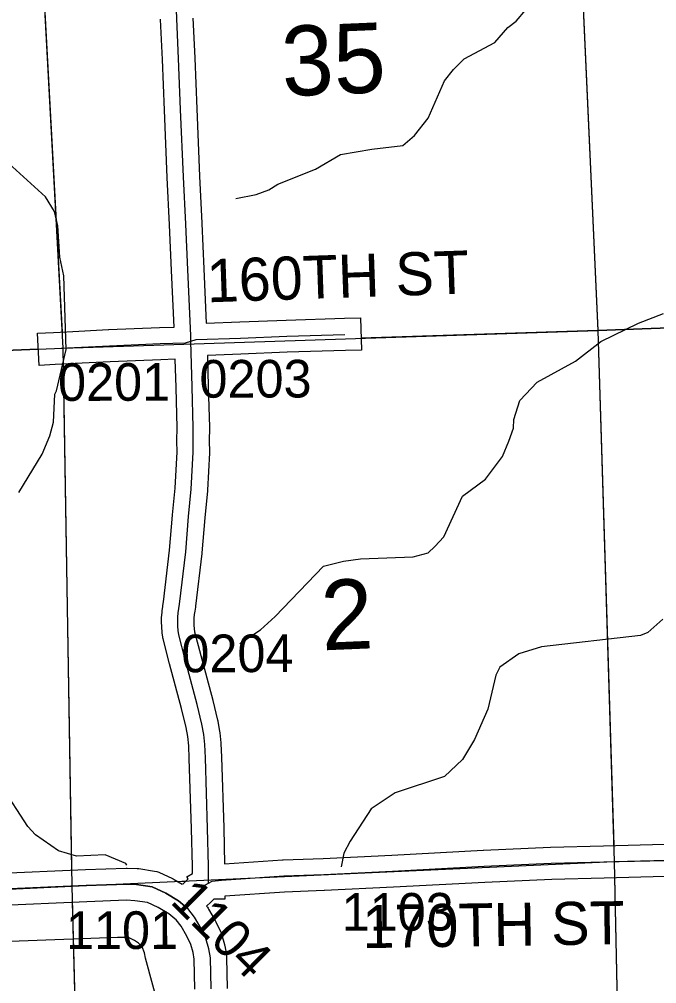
# Model space of a CAD drawing. Extents: x 128.7 to 185.5, y -21.4 to 12.6.
# Drawn here: x 167.907 to 169.091, y -1.685 to 0.108 of the extents above; entities that cross this region are included whole.
import ezdxf

# ---------------------------------------------------------------- set-up
doc = ezdxf.new("R2010")
doc.units = 0
for name, color, linetype in [('tdCoDirctArrow', 7, 'Continuous'), ('tdCoHydroRiver', 7, 'Continuous'), ('tdCoSecRdNmbr', 7, 'Continuous'), ('tdCoSecRdTxt', 7, 'Continuous'), ('tdCoSecRteBand', 7, 'Continuous'), ('tdCoSecRteCL', 7, 'Continuous'), ('tdCoSectLine', 7, 'Continuous'), ('tdCoSectLinePart', 7, 'Continuous'), ('tdCoSectNmbr', 7, 'Continuous'), ('tdCoSurfAsphalt', 7, 'Continuous'), ('tdCoSurfGravel', 7, 'Continuous'), ('tdCoTwpBndry', 7, 'Continuous'), ('tdCoTwpBndryShd', 7, 'Continuous')]:
    doc.layers.add(name, color=color, linetype=linetype)

msp = doc.modelspace()

# ---------------------------------------------------------------- linework, layer by layer
at = {"layer": 'tdCoDirctArrow'}
msp.add_lwpolyline([(168.295, -2.0268), (168.2, -1.852), (168.1416, -1.6374), (168.1396, -1.6278), (168.135, -1.6163), (168.1285, -1.6094), (168.1212, -1.6044), (168.1113, -1.5998), (168.1044, -1.599), (168.0895, -1.5994), (167.6071, -1.617)], dxfattribs=at)
at = {"layer": 'tdCoHydroRiver'}
for points in [[(168.3096, -0.2255), (168.3471, -0.2177), (168.3705, -0.2089), (168.3874, -0.1988), (168.4574, -0.1708), (168.5037, -0.1438), (168.5617, -0.1336), (168.6198, -0.1266), (168.6412, -0.1084), (168.6668, -0.0759), (168.6972, -0.0068), (168.7138, 0.0144), (168.7335, 0.0341), (168.7907, 0.0647), (168.8149, 0.0925), (168.8302, 0.1041), (168.8483, 0.1254)], [(167.9062, -0.7716), (167.9492, -0.7004), (167.9637, -0.6667), (167.9706, -0.6412), (167.9733, -0.589), (167.9762, -0.5826), (167.9938, -0.5061), (167.99, -0.369), (167.9823, -0.3345), (167.9785, -0.2763), (167.9727, -0.2497), (167.9559, -0.2219), (167.8741, -0.1478)], [(168.3165, -1.0523), (168.355, -1.0272), (168.3825, -1.0024), (168.4719, -0.909), (168.5095, -0.8996), (168.5409, -0.8952), (168.6386, -0.8914), (168.6667, -0.884), (168.6789, -0.8725), (168.6955, -0.8545), (168.7305, -0.7789), (168.7734, -0.7473), (168.8049, -0.705), (168.8164, -0.6761), (168.825, -0.6521), (168.8259, -0.6363), (168.8372, -0.6011), (168.869, -0.5668), (168.9401, -0.5277), (168.9876, -0.4911), (169.0573, -0.4568), (169.1039, -0.4392)], [(169.1024, -1.0075), (169.075, -1.0323), (169.061, -1.0375), (168.8771, -1.0589), (168.835, -1.0716), (168.7997, -1.0967), (168.7923, -1.1112), (168.7775, -1.1749), (168.7528, -1.2311), (168.7306, -1.2682), (168.6971, -1.2995), (168.6052, -1.33), (168.5606, -1.3601), (168.5218, -1.42), (168.5101, -1.4426), (168.5048, -1.468)], [(168.1069, -1.4646), (168.1052, -1.4615), (168.0667, -1.4456), (168.0131, -1.4477), (167.9796, -1.438), (167.9374, -1.408), (167.9226, -1.3928), (167.8738, -1.3174)]]:
    msp.add_lwpolyline(points, dxfattribs=at)
at = {"layer": 'tdCoSecRteBand'}
for points in [[(167.8588, -1.4802), (168.03, -1.4725), (168.0301, -1.4725), (168.0303, -1.4725), (168.1055, -1.47), (168.1066, -1.47), (168.1077, -1.4701), (168.126, -1.4708), (168.1277, -1.4709), (168.1293, -1.4711), (168.1582, -1.4756), (168.1623, -1.4762), (168.1661, -1.4779), (168.1915, -1.4895), (168.193, -1.4902), (168.1945, -1.4911), (168.2094, -1.5001), (168.2105, -1.4988), (168.2116, -1.4996), (168.2204, -1.4907), (168.2205, -1.4906), (168.218, -1.4862), (168.2287, -1.4804), (168.2286, -1.4663), (168.2269, -1.3971), (168.2229, -1.2661), (168.2218, -1.2428), (168.22, -1.2257), (168.2169, -1.2084), (168.2083, -1.1731), (168.1862, -1.0904), (168.1862, -1.0902), (168.1861, -1.0901), (168.1743, -1.044), (168.1739, -1.0423), (168.1736, -1.0406), (168.1725, -1.0325), (168.1724, -1.0317), (168.1723, -1.0309), (168.1716, -1.0227), (168.1716, -1.0219), (168.1716, -1.0211), (168.1713, -1.0129), (168.1713, -1.0121), (168.1713, -1.0113), (168.1715, -1.0031), (168.1715, -1.0023), (168.1716, -1.0014), (168.1723, -0.9933), (168.1723, -0.9925), (168.1724, -0.9916), (168.1736, -0.9835), (168.1737, -0.9827), (168.1738, -0.9819), (168.1752, -0.975), (168.1863, -0.8789), (168.1917, -0.8138), (168.1917, -0.8136), (168.1917, -0.8134), (168.1966, -0.7635), (168.2002, -0.696), (168.2, -0.6761), (168.2, -0.6757), (168.2, -0.6754), (168.2002, -0.6515), (168.1983, -0.5764), (168.1968, -0.5242), (168.1698, -0.525), (168.0759, -0.5289), (167.9981, -0.5329), (167.9981, -0.5329), (167.9737, -0.5341), (167.9437, -0.5356), (167.9407, -0.4757), (167.9707, -0.4742), (167.9951, -0.473), (168.073, -0.469), (168.0731, -0.469), (168.0733, -0.469), (168.1675, -0.4651), (168.1676, -0.4651), (168.1678, -0.465), (168.1948, -0.4642), (168.1899, -0.359), (168.1899, -0.3589), (168.1899, -0.3589), (168.1862, -0.2741), (168.182, -0.1864), (168.182, -0.1863), (168.182, -0.1862), (168.1768, -0.0612), (168.1768, -0.0611), (168.1768, -0.0611), (168.1731, 0.0334), (168.1694, 0.1075), (168.1694, 0.1078), (168.1694, 0.1081)], [(168.2294, 0.1102), (168.2331, 0.0363), (168.2331, 0.0361), (168.2331, 0.0359), (168.2368, -0.0587), (168.2419, -0.1836), (168.2461, -0.2713), (168.2461, -0.2714), (168.2461, -0.2715), (168.2498, -0.3562), (168.2545, -0.4569), (168.3165, -0.4547), (168.4026, -0.4512), (168.4027, -0.4512), (168.4029, -0.4512), (168.5111, -0.448), (168.5411, -0.4471), (168.5429, -0.5071), (168.5129, -0.508), (168.4048, -0.5112), (168.3189, -0.5147), (168.3188, -0.5147), (168.3188, -0.5147), (168.2566, -0.5169), (168.2567, -0.5198), (168.2582, -0.5747), (168.2582, -0.5748), (168.2582, -0.5748), (168.2602, -0.6505), (168.2602, -0.6511), (168.2602, -0.6516), (168.26, -0.6757), (168.2602, -0.6963), (168.2602, -0.6973), (168.2602, -0.6983), (168.2565, -0.7673), (168.2564, -0.768), (168.2564, -0.7686), (168.2515, -0.819), (168.2461, -0.8843), (168.246, -0.8848), (168.246, -0.8853), (168.2346, -0.983), (168.2345, -0.9841), (168.2343, -0.9852), (168.2329, -0.9924), (168.232, -0.9989), (168.2315, -1.0055), (168.2313, -1.012), (168.2315, -1.0185), (168.232, -1.0251), (168.2328, -1.0307), (168.2442, -1.075), (168.2664, -1.158), (168.2664, -1.1583), (168.2665, -1.1586), (168.2754, -1.1951), (168.2756, -1.196), (168.2758, -1.1969), (168.2792, -1.2162), (168.2794, -1.2172), (168.2795, -1.2184), (168.2815, -1.2373), (168.2816, -1.2381), (168.2816, -1.2389), (168.2829, -1.2633), (168.2829, -1.2636), (168.2829, -1.264), (168.2868, -1.3954), (168.2868, -1.3955), (168.2868, -1.3956), (168.2885, -1.4621), (168.3963, -1.4547), (168.3968, -1.4547), (168.3972, -1.4547), (168.4713, -1.452), (168.599, -1.4458), (168.7688, -1.4367), (168.769, -1.4367), (168.7692, -1.4367), (168.8937, -1.4313), (168.8939, -1.4313), (168.8942, -1.4312), (168.9923, -1.4285), (168.9924, -1.4285), (168.9924, -1.4285), (169.1062, -1.4258)], [(169.1078, -1.4858), (168.9939, -1.4885), (168.8961, -1.4912), (168.7719, -1.4966), (168.6022, -1.5057), (168.6021, -1.5057), (168.602, -1.5058), (168.474, -1.5119), (168.4738, -1.5119), (168.4737, -1.5119), (168.3999, -1.5146), (168.2889, -1.5222), (168.289, -1.5279), (168.2683, -1.528), (168.2627, -1.5333), (168.255, -1.5411), (168.2564, -1.5429), (168.2577, -1.5447), (168.2588, -1.5466), (168.2709, -1.5678), (168.2714, -1.5687), (168.2719, -1.5697), (168.2808, -1.5882), (168.2819, -1.5904), (168.2826, -1.5929), (168.288, -1.6119), (168.2884, -1.6133), (168.2887, -1.6148), (168.2917, -1.6314), (168.2921, -1.6337), (168.2921, -1.636), (168.2933, -1.6939)], [(168.2334, -1.6952), (168.2322, -1.6396), (168.2299, -1.6269), (168.2256, -1.6118), (168.2183, -1.5966), (168.2078, -1.5782), (168.1986, -1.5665), (168.1959, -1.5643), (168.185, -1.5554), (168.165, -1.5434), (168.1449, -1.5342), (168.1219, -1.5307), (168.1064, -1.53), (168.0325, -1.5325), (167.8616, -1.5401)]]:
    msp.add_lwpolyline(points, dxfattribs=at)
at = {"layer": 'tdCoSecRteCL'}
for points in [[(168.2258, -0.4906), (168.2255, -0.4797), (168.2199, -0.3576), (168.2162, -0.2728), (168.212, -0.185), (168.2068, -0.0599), (168.2031, 0.0348), (168.1994, 0.109), (168.1969, 0.1933), (168.1947, 0.2594), (168.1922, 0.3115), (168.189, 0.3975), (168.1878, 0.4444), (168.1834, 0.5028)], [(168.2258, -0.4906), (168.2358, -0.4876), (168.3177, -0.4847), (168.4038, -0.4812), (168.512, -0.478)], [(167.9722, -0.5042), (167.9966, -0.5029), (168.0745, -0.499), (168.1687, -0.495), (168.2161, -0.4936), (168.2258, -0.4906)], [(168.2588, -1.498), (168.2586, -1.4658), (168.2569, -1.3963), (168.2529, -1.2649), (168.2517, -1.2404), (168.2497, -1.2215), (168.2463, -1.2022), (168.2374, -1.1657), (168.2152, -1.0826), (168.2033, -1.0365), (168.2022, -1.0284), (168.2015, -1.0202), (168.2013, -1.012), (168.2015, -1.0039), (168.2022, -0.9957), (168.2033, -0.9876), (168.2048, -0.9795), (168.2162, -0.8819), (168.2216, -0.8163), (168.2265, -0.7657), (168.2302, -0.6967), (168.23, -0.6757), (168.2302, -0.6513), (168.2283, -0.5756), (168.2258, -0.4906)], [(168.2588, -1.498), (168.2652, -1.4945), (168.2829, -1.4926), (168.3983, -1.4847), (168.4726, -1.482), (168.6005, -1.4758), (168.7705, -1.4667), (168.895, -1.4612), (168.9931, -1.4585), (169.1071, -1.4558), (169.2526, -1.4509), (169.3606, -1.4479), (169.4982, -1.4455), (169.5124, -1.4451)], [(167.324, -1.5003), (167.328, -1.504), (167.3423, -1.5126), (167.3581, -1.5195), (167.3825, -1.5269), (167.3955, -1.5299), (167.4069, -1.5306), (167.693, -1.5183), (167.8602, -1.5101), (168.0313, -1.5025), (168.1065, -1.5), (168.1248, -1.5008), (168.1536, -1.5052), (168.179, -1.5168), (168.2027, -1.5311), (168.2148, -1.541)], [(168.2148, -1.541), (168.2232, -1.5305), (168.2417, -1.5118), (168.2531, -1.5012), (168.2588, -1.498)], [(168.2634, -1.6946), (168.2621, -1.6366), (168.2592, -1.6201), (168.2537, -1.6011), (168.2449, -1.5826), (168.2328, -1.5614), (168.2202, -1.5454), (168.2148, -1.541)]]:
    msp.add_lwpolyline(points, dxfattribs=at)
at = {"layer": 'tdCoSectLine'}
for points in [[(168.9367, 0.5259), (168.982, -0.4705)], [(167.9343, 0.4953), (167.9882, -0.5033)], [(168.982, -0.4705), (169.9782, -0.4328)], [(167.9882, -0.5033), (168.982, -0.4705)], [(168.982, -0.4705), (169.0122, -1.4581)], [(166.9844, -0.544), (167.9882, -0.5033)], [(167.9882, -0.5033), (168.0044, -1.5037)], [(169.0122, -1.4581), (170.0155, -1.4321)], [(168.0044, -1.5037), (169.0122, -1.4581)], [(169.0122, -1.4581), (169.0335, -2.4549)], [(167.0204, -1.5505), (168.0044, -1.5037)], [(168.0044, -1.5037), (168.0306, -2.5039)]]:
    msp.add_lwpolyline(points, dxfattribs=at)
at = {"layer": 'tdCoSectLinePart'}
for points in [[(168.9381, 0.4959), (168.982, -0.4705)], [(167.936, 0.4649), (167.9866, -0.4736)], [(168.982, -0.4705), (169.4615, -0.4524)], [(168.5418, -0.485), (168.982, -0.4705)], [(168.982, -0.4705), (169.0113, -1.4279)], [(167.2609, -0.5328), (167.9418, -0.5052)], [(167.9887, -0.5336), (168.0039, -1.4737)], [(169.0128, -1.4878), (169.0328, -2.4252)], [(168.2002, -1.4948), (168.217, -1.4941)], [(168.0052, -1.5337), (168.0299, -2.474)]]:
    msp.add_lwpolyline(points, dxfattribs=at)
at = {"layer": 'tdCoSurfAsphalt'}
for points in [[(168.2148, -1.541), (168.2232, -1.5305), (168.2417, -1.5118), (168.2531, -1.5012), (168.2588, -1.498), (168.2652, -1.4945), (168.2829, -1.4926), (168.3983, -1.4847), (168.4726, -1.482), (168.6005, -1.4758), (168.7705, -1.4667), (168.895, -1.4612), (168.9931, -1.4585), (169.1071, -1.4558)], [(168.2148, -1.541), (168.2027, -1.5311), (168.179, -1.5168), (168.1536, -1.5052), (168.1248, -1.5008), (168.1065, -1.5), (168.0313, -1.5025), (167.8602, -1.5101)], [(168.2634, -1.6946), (168.2621, -1.6366), (168.2592, -1.6201), (168.2537, -1.6011), (168.2449, -1.5826), (168.2328, -1.5614), (168.2202, -1.5454), (168.2148, -1.541)]]:
    msp.add_lwpolyline(points, dxfattribs=at)
at = {"layer": 'tdCoSurfGravel'}
for points in [[(168.2258, -0.4906), (168.2255, -0.4797), (168.2199, -0.3576), (168.2162, -0.2728), (168.212, -0.185), (168.2068, -0.0599), (168.2031, 0.0348), (168.1994, 0.109), (168.1969, 0.1933), (168.1947, 0.2594), (168.1922, 0.3115), (168.189, 0.3975), (168.1878, 0.4444), (168.1834, 0.5028)], [(167.9722, -0.5042), (167.9966, -0.5029), (168.0745, -0.499), (168.1687, -0.495), (168.2161, -0.4936), (168.2258, -0.4906), (168.2358, -0.4876), (168.3177, -0.4847), (168.4038, -0.4812), (168.512, -0.478)], [(168.2588, -1.498), (168.2586, -1.4658), (168.2569, -1.3963), (168.2529, -1.2649), (168.2517, -1.2404), (168.2497, -1.2215), (168.2463, -1.2022), (168.2374, -1.1657), (168.2152, -1.0826), (168.2033, -1.0365), (168.2022, -1.0284), (168.2015, -1.0202), (168.2013, -1.012), (168.2015, -1.0039), (168.2022, -0.9957), (168.2033, -0.9876), (168.2048, -0.9795), (168.2162, -0.8819), (168.2216, -0.8163), (168.2265, -0.7657), (168.2302, -0.6967), (168.23, -0.6757), (168.2302, -0.6513), (168.2283, -0.5756), (168.2258, -0.4906)]]:
    msp.add_lwpolyline(points, dxfattribs=at)
at = {"layer": 'tdCoTwpBndry'}
for points in [[(169.4615, -0.4524), (168.982, -0.4705), (168.5418, -0.485)], [(167.9418, -0.5052), (167.2609, -0.5328)]]:
    msp.add_lwpolyline(points, dxfattribs=at)
at = {"layer": 'tdCoTwpBndryShd'}
msp.add_lwpolyline([(152.9972, -1.0884), (154.0014, -1.05), (154.9975, -1.0131), (155.9997, -0.9764), (157.0004, -0.9281), (157.999, -0.8918), (158.9925, -0.8491), (159.995, -0.8004), (160.9943, -0.7775), (161.9932, -0.7415), (162.9929, -0.6989), (163.9902, -0.6705), (164.9839, -0.6303), (165.9816, -0.5867), (166.9844, -0.544), (167.9882, -0.5033), (168.982, -0.4705), (169.9782, -0.4328), (170.9728, -0.3985), (171.7607, -0.3736)], dxfattribs=at)

# ---------------------------------------------------------------- texts
at = {"layer": 'tdCoSecRdNmbr'}
for s, rotation, p in [('0201', 0.1262, (167.9791, -0.6016)), ('0203', 0.1264, (168.2418, -0.5956)), ('0204', 0.1264, (168.2082, -1.1061)), ('1104', 315.1267, (168.1853, -1.5338)), ('1103', 0.1266, (168.506, -1.5867)), ('1101', 0.1262, (167.9938, -1.6207))]:
    msp.add_text(s, height=0.07, rotation=rotation, dxfattribs=at).set_placement(p)
at = {"layer": 'tdCoSecRdTxt'}
for s, rotation, p in [('160TH ST', 1.9736, (168.2565, -0.4184)), ('170TH ST', 0.9137, (168.545, -1.619))]:
    msp.add_text(s, height=0.08, rotation=rotation, dxfattribs=at).set_placement(p)
at = {"layer": 'tdCoSectNmbr'}
for s, p in [('35', (168.3966, -0.0354)), ('2', (168.47, -1.0654))]:
    msp.add_text(s, height=0.13, rotation=2.4149, dxfattribs=at).set_placement(p)

doc.saveas('drawing.dxf')
